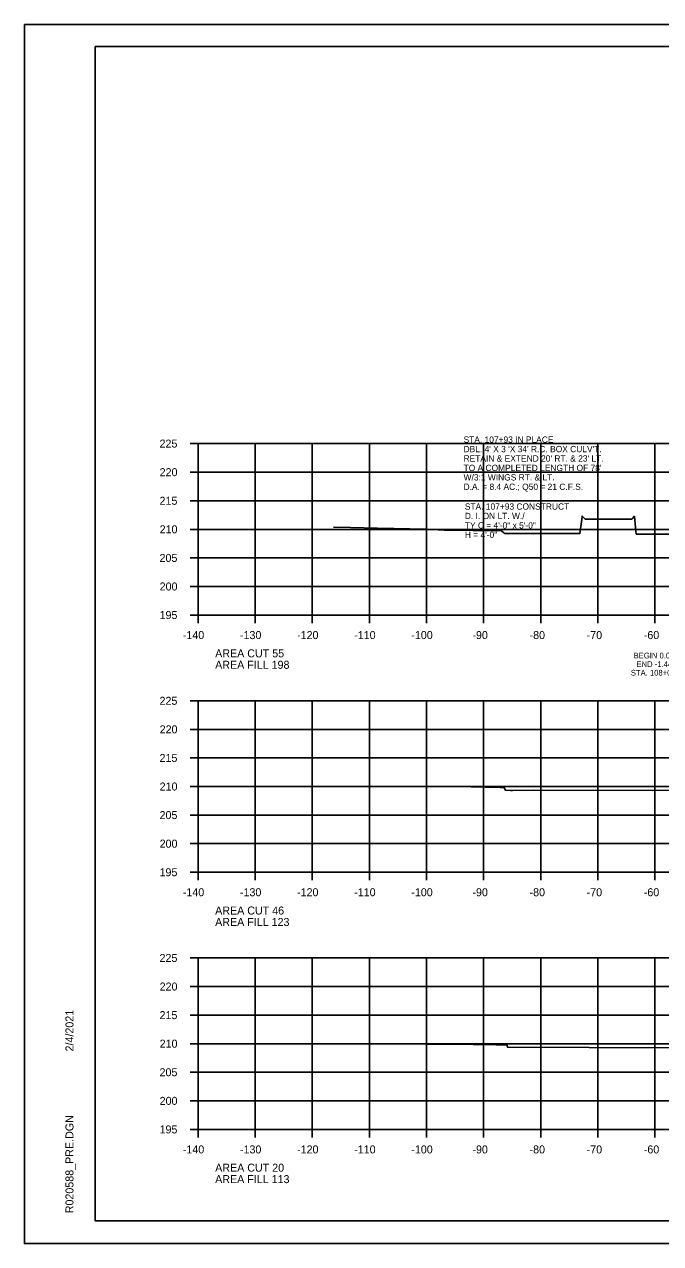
# Model space of a CAD drawing. Extents: x 1368968 to 1369915, y 377395 to 380381.
# Drawn here: x 1368967.7 to 1369079.1, y 379114.4 to 379327.7 of the extents above; entities that cross this region are included whole.
import ezdxf

# ---------------------------------------------------------------- set-up
doc = ezdxf.new("R2010")
doc.units = 0
for name, color, linetype in [('Default', 7, 'Continuous'), ('S_BREAKLINE_ANNOT', 7, 'Continuous'), ('S_BRIDGE', 7, 'Continuous'), ('S_BRIDGE_ANNOT', 7, 'Continuous'), ('S_CONTOUR_MAJOR', 7, 'Continuous'), ('S_CTL_TABLE', 7, 'Continuous'), ('S_DITCHLINE_ANNOT', 7, 'Continuous'), ('S_DROP_INLET', 7, 'Continuous')]:
    doc.layers.add(name, color=color, linetype=linetype)

msp = doc.modelspace()

# ---------------------------------------------------------------- linework, layer by layer
at = {"layer": 'S_BREAKLINE_ANNOT'}
for p, q in [((1368996.73, 379254.38), (1368998.13, 379254.38)), ((1368998.13, 379224.38), (1368998.13, 379254.38)), ((1368996.73, 379249.38), (1368998.13, 379249.38)), ((1368996.73, 379244.38), (1368998.13, 379244.38)), ((1368996.73, 379239.38), (1368998.13, 379239.38)), ((1368996.73, 379234.38), (1368998.13, 379234.38)), ((1368996.73, 379229.38), (1368998.13, 379229.38)), ((1368996.73, 379224.38), (1368998.13, 379224.38)), ((1368998.13, 379224.38), (1369278.13, 379224.38)), ((1368998.13, 379222.98), (1368998.13, 379224.38)), ((1369008.13, 379222.98), (1369008.13, 379224.38)), ((1369018.13, 379222.98), (1369018.13, 379224.38)), ((1369028.13, 379222.98), (1369028.13, 379224.38)), ((1369038.13, 379222.98), (1369038.13, 379224.38)), ((1369048.13, 379222.98), (1369048.13, 379224.38)), ((1369058.13, 379222.98), (1369058.13, 379224.38)), ((1369068.13, 379222.98), (1369068.13, 379224.38)), ((1369078.13, 379222.98), (1369078.13, 379224.38)), ((1368996.73, 379209.38), (1368998.13, 379209.38)), ((1368998.13, 379179.38), (1368998.13, 379209.38)), ((1368996.73, 379204.38), (1368998.13, 379204.38)), ((1368996.73, 379199.38), (1368998.13, 379199.38)), ((1368996.73, 379194.38), (1368998.13, 379194.38)), ((1368996.73, 379189.38), (1368998.13, 379189.38)), ((1368996.73, 379184.38), (1368998.13, 379184.38)), ((1368996.73, 379179.38), (1368998.13, 379179.38)), ((1368998.13, 379179.38), (1369278.13, 379179.38)), ((1368998.13, 379177.98), (1368998.13, 379179.38)), ((1369008.13, 379177.98), (1369008.13, 379179.38)), ((1369018.13, 379177.98), (1369018.13, 379179.38)), ((1369028.13, 379177.98), (1369028.13, 379179.38)), ((1369038.13, 379177.98), (1369038.13, 379179.38)), ((1369048.13, 379177.98), (1369048.13, 379179.38)), ((1369058.13, 379177.98), (1369058.13, 379179.38)), ((1369068.13, 379177.98), (1369068.13, 379179.38)), ((1369078.13, 379177.98), (1369078.13, 379179.38)), ((1368996.73, 379164.38), (1368998.13, 379164.38)), ((1368998.13, 379134.38), (1368998.13, 379164.38)), ((1368996.73, 379159.38), (1368998.13, 379159.38)), ((1368996.73, 379154.38), (1368998.13, 379154.38)), ((1368996.73, 379149.38), (1368998.13, 379149.38)), ((1368996.73, 379144.38), (1368998.13, 379144.38)), ((1368996.73, 379139.38), (1368998.13, 379139.38)), ((1368996.73, 379134.38), (1368998.13, 379134.38)), ((1368998.13, 379134.38), (1369278.13, 379134.38)), ((1368998.13, 379132.98), (1368998.13, 379134.38)), ((1369008.13, 379132.98), (1369008.13, 379134.38)), ((1369018.13, 379132.98), (1369018.13, 379134.38)), ((1369028.13, 379132.98), (1369028.13, 379134.38)), ((1369038.13, 379132.98), (1369038.13, 379134.38)), ((1369048.13, 379132.98), (1369048.13, 379134.38)), ((1369058.13, 379132.98), (1369058.13, 379134.38)), ((1369068.13, 379132.98), (1369068.13, 379134.38)), ((1369078.13, 379132.98), (1369078.13, 379134.38))]:
    msp.add_line(p, q, dxfattribs=at)
at = {"layer": 'S_BRIDGE_ANNOT'}
for p, q in [((1368980.13, 379323.84), (1369296.31, 379323.84)), ((1368980.13, 379118.38), (1368980.13, 379323.84)), ((1368980.13, 379118.38), (1368980.13, 379118.38)), ((1369296.31, 379118.38), (1368980.13, 379118.38))]:
    msp.add_line(p, q, dxfattribs=at)
at = {"layer": 'S_CTL_TABLE'}
for points in [[(1369021.82, 379239.76), (1369024.84, 379239.69), (1369029.57, 379239.59), (1369038.06, 379239.4), (1369041.25, 379239.21), (1369051.25, 379239.12), (1369051.68, 379238.76), (1369051.77, 379238.66), (1369054.78, 379238.65), (1369064.96, 379238.63), (1369065.33, 379241.09), (1369065.38, 379241.71), (1369065.45, 379241.64), (1369065.89, 379241.18), (1369072.99, 379241.16), (1369074.06, 379241.16), (1369074.14, 379241.23), (1369074.56, 379241.68), (1369074.73, 379239.72), (1369074.86, 379238.55), (1369076.72, 379238.56), (1369082.69, 379238.55)], [(1369043.37, 379194.38), (1369051.05, 379194.21), (1369051.72, 379194.2), (1369051.74, 379194.16), (1369051.96, 379193.72), (1369052.82, 379193.71), (1369053.2, 379193.71), (1369056.78, 379193.72), (1369077.73, 379193.7), (1369096.53, 379193.88)], [(1369038.26, 379149.32), (1369042.29, 379149.28), (1369050.3, 379149.2), (1369052.18, 379149.18), (1369052.33, 379148.81), (1369052.35, 379148.76), (1369066.62, 379148.73), (1369088.3, 379148.68)]]:
    msp.add_lwpolyline(points, dxfattribs=at)
at = {"layer": 'S_DITCHLINE_ANNOT'}
for p, q in [((1368998.13, 379254.38), (1369278.13, 379254.38)), ((1368998.13, 379224.38), (1368998.13, 379254.38)), ((1369008.13, 379224.38), (1369008.13, 379254.38)), ((1369018.13, 379224.38), (1369018.13, 379254.38)), ((1369028.13, 379224.38), (1369028.13, 379254.38)), ((1369038.13, 379224.38), (1369038.13, 379254.38)), ((1369048.13, 379224.38), (1369048.13, 379254.38)), ((1369058.13, 379224.38), (1369058.13, 379254.38)), ((1369068.13, 379224.38), (1369068.13, 379254.38)), ((1369078.13, 379224.38), (1369078.13, 379254.38)), ((1368998.13, 379249.38), (1369278.13, 379249.38)), ((1368998.13, 379244.38), (1369278.13, 379244.38)), ((1368998.13, 379239.38), (1369278.13, 379239.38)), ((1368998.13, 379234.38), (1369278.13, 379234.38)), ((1368998.13, 379229.38), (1369278.13, 379229.38)), ((1368998.13, 379224.38), (1369278.13, 379224.38)), ((1368998.13, 379209.38), (1369278.13, 379209.38)), ((1368998.13, 379179.38), (1368998.13, 379209.38)), ((1369008.13, 379179.38), (1369008.13, 379209.38)), ((1369018.13, 379179.38), (1369018.13, 379209.38)), ((1369028.13, 379179.38), (1369028.13, 379209.38)), ((1369038.13, 379179.38), (1369038.13, 379209.38)), ((1369048.13, 379179.38), (1369048.13, 379209.38)), ((1369058.13, 379179.38), (1369058.13, 379209.38)), ((1369068.13, 379179.38), (1369068.13, 379209.38)), ((1369078.13, 379179.38), (1369078.13, 379209.38)), ((1368998.13, 379204.38), (1369278.13, 379204.38)), ((1368998.13, 379199.38), (1369278.13, 379199.38)), ((1368998.13, 379194.38), (1369278.13, 379194.38)), ((1368998.13, 379189.38), (1369278.13, 379189.38)), ((1368998.13, 379184.38), (1369278.13, 379184.38)), ((1368998.13, 379179.38), (1369278.13, 379179.38)), ((1368998.13, 379164.38), (1369278.13, 379164.38)), ((1368998.13, 379134.38), (1368998.13, 379164.38)), ((1369008.13, 379134.38), (1369008.13, 379164.38)), ((1369018.13, 379134.38), (1369018.13, 379164.38)), ((1369028.13, 379134.38), (1369028.13, 379164.38)), ((1369038.13, 379134.38), (1369038.13, 379164.38)), ((1369048.13, 379134.38), (1369048.13, 379164.38)), ((1369058.13, 379134.38), (1369058.13, 379164.38)), ((1369068.13, 379134.38), (1369068.13, 379164.38)), ((1369078.13, 379134.38), (1369078.13, 379164.38)), ((1368998.13, 379159.38), (1369278.13, 379159.38)), ((1368998.13, 379154.38), (1369278.13, 379154.38)), ((1368998.13, 379149.38), (1369278.13, 379149.38)), ((1368998.13, 379144.38), (1369278.13, 379144.38)), ((1368998.13, 379139.38), (1369278.13, 379139.38)), ((1368998.13, 379134.38), (1369278.13, 379134.38))]:
    msp.add_line(p, q, dxfattribs=at)
at = {"layer": 'S_DROP_INLET'}
for p, q in [((1368967.73, 379327.74), (1369301.07, 379327.74)), ((1368967.73, 379114.4), (1369301.07, 379114.4))]:
    msp.add_line(p, q, dxfattribs=at)
for points in [[(1368967.73, 379327.74), (1369301.07, 379327.74), (1369301.07, 379114.4), (1368967.73, 379114.4)], [(1369214.05, 379323.84), (1369214.05, 379313.96), (1369249.79, 379313.96), (1369249.79, 379311.04), (1369272.99, 379311.04), (1369272.99, 379286.71), (1369296.31, 379286.71), (1369296.31, 379118.38), (1368980.13, 379118.38), (1368980.13, 379323.84)]]:
    msp.add_lwpolyline(points, close=True, dxfattribs=at)

# ---------------------------------------------------------------- texts
at = {"layer": 'Default'}
for s, p in [('STA. 107+93 IN PLACE', (1369044.62, 379254.53)), ("DBL. 4' X 3 'X 34' R.C. BOX CULV'T.", (1369044.62, 379252.88)), ("TO A COMPLETED LENGTH OF 78'", (1369044.62, 379249.58)), ("RETAIN & EXTEND 20' RT. & 23' LT.", (1369044.62, 379251.23)), ('W/3:1 WINGS RT. & LT.', (1369044.62, 379247.93)), ('D.A. = 8.4 AC.; Q50 = 21 C.F.S.', (1369044.62, 379246.28)), ('STA. 107+93 CONSTRUCT', (1369044.84, 379242.82)), ('D. I. ON LT. W./', (1369044.84, 379241.17)), ('TY C = 4\'-0" x 5\'-0"', (1369044.84, 379239.52)), ('H = 4\'-0"', (1369044.84, 379237.87))]:
    msp.add_text(s, height=1.1, dxfattribs=at).set_placement(p)
at = {"layer": 'S_BRIDGE'}
for s, p in [('225', (1368991.39, 379253.68)), ('220', (1368991.41, 379248.68)), ('215', (1368991.39, 379243.68)), ('210', (1368991.41, 379238.68)), ('205', (1368991.39, 379233.68)), ('200', (1368991.41, 379228.68)), ('195', (1368991.39, 379223.68)), ('-140', (1368995.47, 379220.18)), ('-130', (1369005.47, 379220.18)), ('-120', (1369015.47, 379220.18)), ('-110', (1369025.47, 379220.18)), ('-100', (1369035.47, 379220.18)), ('-90', (1369046.17, 379220.18)), ('-80', (1369056.17, 379220.18)), ('-70', (1369066.17, 379220.18)), ('-60', (1369076.17, 379220.18)), ('AREA CUT 55', (1369001.13, 379216.98)), ('AREA FILL 198', (1369001.13, 379214.98)), ('225', (1368991.39, 379208.68)), ('220', (1368991.41, 379203.68)), ('215', (1368991.39, 379198.68)), ('210', (1368991.41, 379193.68)), ('205', (1368991.39, 379188.68)), ('200', (1368991.41, 379183.68)), ('195', (1368991.39, 379178.68)), ('-140', (1368995.47, 379175.18)), ('-130', (1369005.47, 379175.18)), ('-120', (1369015.47, 379175.18)), ('-110', (1369025.47, 379175.18)), ('-100', (1369035.47, 379175.18)), ('-90', (1369046.17, 379175.18)), ('-80', (1369056.17, 379175.18)), ('-70', (1369066.17, 379175.18)), ('-60', (1369076.17, 379175.18)), ('AREA CUT 46', (1369001.13, 379171.98)), ('AREA FILL 123', (1369001.13, 379169.98)), ('225', (1368991.39, 379163.68)), ('220', (1368991.41, 379158.68)), ('215', (1368991.39, 379153.68)), ('210', (1368991.41, 379148.68)), ('205', (1368991.39, 379143.68)), ('200', (1368991.41, 379138.68)), ('195', (1368991.39, 379133.68)), ('-140', (1368995.47, 379130.18)), ('-130', (1369005.47, 379130.18)), ('-120', (1369015.47, 379130.18)), ('-110', (1369025.47, 379130.18)), ('-100', (1369035.47, 379130.18)), ('-90', (1369046.17, 379130.18)), ('-80', (1369056.17, 379130.18)), ('-70', (1369066.17, 379130.18)), ('-60', (1369076.17, 379130.18)), ('AREA CUT 20', (1369001.13, 379126.98)), ('AREA FILL 113', (1369001.13, 379124.98))]:
    msp.add_text(s, height=1.4, dxfattribs=at).set_placement(p)
at = {"layer": 'S_BRIDGE_ANNOT'}
for s, p in [('2/4/2021', (1368976.32, 379148.02)), ('R020588_PRE.DGN', (1368976.32, 379119.71))]:
    msp.add_text(s, height=1.4, rotation=90, dxfattribs=at).set_placement(p)
at = {"layer": 'S_CONTOUR_MAJOR'}
for s, p in [('BEGIN 0.00% LT. DITCH GRADE', (1369074.39, 379216.79)), ('END -1.44% LT. DITCH GRADE', (1369074.89, 379215.29)), ('STA. 108+04.00, ELEV. 206.75', (1369073.9, 379213.79))]:
    msp.add_text(s, height=1, dxfattribs=at).set_placement(p)

doc.saveas('drawing.dxf')
